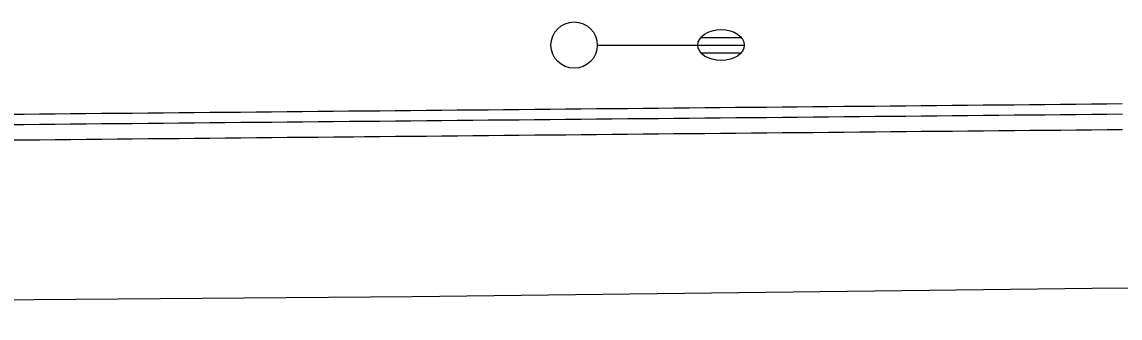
# Model space of a CAD drawing. Extents: x 2145380 to 2157287, y 139568 to 149130.
# Drawn here: x 2149241.2 to 2149312.2, y 143119.8 to 143139 of the extents above; entities that cross this region are included whole.
import ezdxf

# ---------------------------------------------------------------- set-up
doc = ezdxf.new("R2010")
doc.units = 0
for name, color, linetype in [('PR_PREVIOUSLY CONSTRUCTED', 7, 'Continuous'), ('TOPO_Asphalt', 7, 'Continuous'), ('TOPO_Light Pole', 7, 'Continuous')]:
    doc.layers.add(name, color=color, linetype=linetype)

# ---------------------------------------------------------------- blocks, each defined once
blk = doc.blocks.new('LP')
at = {"layer": 'TOPO_Light Pole'}
blk.add_line((3.81, 0), (20.32, 0), dxfattribs=at)
for points in [[(20.32, 0), (27.94, 0)], [(20.32, 0), (23.5, 0)], [(20.83, 1.27), (27.43, 1.27)], [(20.83, 1.27), (23.5, 1.27)], [(23.71, 1.27), (27.43, 1.27)], [(23.71, 0), (27.94, 0)], [(20.83, -1.27), (27.43, -1.27)], [(20.83, -1.27), (23.5, -1.27)], [(23.71, -1.27), (27.43, -1.27)]]:
    blk.add_lwpolyline(points, dxfattribs=at)
blk.add_circle((0, 0), 3.81, dxfattribs=at)
blk.add_ellipse((24.13, 0), major_axis=(3.81, 0), ratio=0.666667, dxfattribs=at)

msp = doc.modelspace()

# ---------------------------------------------------------------- linework, layer by layer
at = {"layer": 'PR_PREVIOUSLY CONSTRUCTED'}
for points in [[(2149240.354, 143133.014), (2149241.354, 143133.024), (2149242.354, 143133.033), (2149243.354, 143133.042), (2149244.354, 143133.052), (2149245.354, 143133.061), (2149246.354, 143133.071), (2149247.354, 143133.08), (2149248.354, 143133.09), (2149249.354, 143133.099), (2149250.354, 143133.109), (2149251.354, 143133.118), (2149252.354, 143133.128), (2149253.354, 143133.137), (2149254.354, 143133.147), (2149255.353, 143133.156), (2149256.353, 143133.166), (2149257.353, 143133.175), (2149258.353, 143133.185), (2149259.353, 143133.194), (2149260.353, 143133.204), (2149261.353, 143133.213), (2149262.353, 143133.223), (2149262.63, 143133.225), (2149263.353, 143133.232), (2149264.353, 143133.242), (2149265.353, 143133.251), (2149266.353, 143133.261), (2149267.353, 143133.27), (2149268.353, 143133.279), (2149269.353, 143133.289), (2149270.353, 143133.298), (2149271.353, 143133.308), (2149272.353, 143133.317), (2149273.353, 143133.327), (2149274.353, 143133.336), (2149275.353, 143133.346), (2149276.353, 143133.355), (2149277.352, 143133.365), (2149278.352, 143133.374), (2149279.352, 143133.384), (2149280.352, 143133.393), (2149281.352, 143133.403), (2149282.352, 143133.412), (2149283.352, 143133.422), (2149284.352, 143133.431), (2149285.352, 143133.441), (2149286.352, 143133.45), (2149287.352, 143133.46), (2149288.352, 143133.469), (2149289.352, 143133.479), (2149290.352, 143133.488), (2149291.352, 143133.498), (2149292.352, 143133.507), (2149293.352, 143133.516), (2149294.352, 143133.526), (2149295.352, 143133.535), (2149296.352, 143133.545), (2149297.352, 143133.554), (2149298.352, 143133.564), (2149299.352, 143133.573), (2149300.351, 143133.583), (2149301.351, 143133.592), (2149302.351, 143133.602), (2149303.351, 143133.611), (2149304.351, 143133.621), (2149305.351, 143133.63), (2149306.351, 143133.64), (2149307.351, 143133.649), (2149308.351, 143133.659), (2149309.351, 143133.668), (2149310.351, 143133.678), (2149311.351, 143133.687), (2149312.351, 143133.697)], [(2149240.36, 143132.346), (2149241.36, 143132.356), (2149242.36, 143132.365), (2149243.36, 143132.375), (2149244.36, 143132.384), (2149245.36, 143132.394), (2149246.36, 143132.403), (2149247.36, 143132.413), (2149248.36, 143132.422), (2149249.36, 143132.432), (2149250.36, 143132.441), (2149251.36, 143132.451), (2149252.36, 143132.46), (2149253.36, 143132.47), (2149254.36, 143132.479), (2149255.36, 143132.489), (2149256.36, 143132.498), (2149257.36, 143132.508), (2149258.36, 143132.517), (2149259.36, 143132.527), (2149260.36, 143132.536), (2149261.36, 143132.545), (2149262.36, 143132.555), (2149262.636, 143132.558), (2149263.359, 143132.564), (2149264.359, 143132.574), (2149265.359, 143132.583), (2149266.359, 143132.593), (2149267.359, 143132.602), (2149268.359, 143132.612), (2149269.359, 143132.621), (2149270.359, 143132.631), (2149271.359, 143132.64), (2149272.359, 143132.65), (2149273.359, 143132.659), (2149274.359, 143132.669), (2149275.359, 143132.678), (2149276.359, 143132.688), (2149277.359, 143132.697), (2149278.359, 143132.707), (2149279.359, 143132.716), (2149280.359, 143132.726), (2149281.359, 143132.735), (2149282.359, 143132.745), (2149283.359, 143132.754), (2149284.359, 143132.764), (2149285.358, 143132.773), (2149286.358, 143132.782), (2149287.358, 143132.792), (2149288.358, 143132.801), (2149289.358, 143132.811), (2149290.358, 143132.82), (2149291.358, 143132.83), (2149292.358, 143132.839), (2149293.358, 143132.849), (2149294.358, 143132.858), (2149295.358, 143132.868), (2149296.358, 143132.877), (2149297.358, 143132.887), (2149298.358, 143132.896), (2149299.358, 143132.906), (2149300.358, 143132.915), (2149301.358, 143132.925), (2149302.358, 143132.934), (2149303.358, 143132.944), (2149304.358, 143132.953), (2149305.358, 143132.963), (2149306.358, 143132.972), (2149307.357, 143132.982), (2149308.357, 143132.991), (2149309.357, 143133.001), (2149310.357, 143133.01), (2149311.357, 143133.019), (2149312.357, 143133.029)], [(2149240.37, 143131.346), (2149241.37, 143131.356), (2149242.37, 143131.365), (2149243.37, 143131.375), (2149244.37, 143131.384), (2149245.37, 143131.394), (2149246.37, 143131.403), (2149247.37, 143131.413), (2149248.37, 143131.422), (2149249.37, 143131.432), (2149250.37, 143131.441), (2149251.369, 143131.451), (2149252.369, 143131.46), (2149253.369, 143131.47), (2149254.369, 143131.479), (2149255.369, 143131.489), (2149256.369, 143131.498), (2149257.369, 143131.508), (2149258.369, 143131.517), (2149259.369, 143131.527), (2149260.369, 143131.536), (2149261.369, 143131.546), (2149262.369, 143131.555), (2149262.646, 143131.558), (2149263.369, 143131.564), (2149264.369, 143131.574), (2149265.369, 143131.583), (2149266.369, 143131.593), (2149267.369, 143131.602), (2149268.369, 143131.612), (2149269.369, 143131.621), (2149270.369, 143131.631), (2149271.369, 143131.64), (2149272.369, 143131.65), (2149273.368, 143131.659), (2149274.368, 143131.669), (2149275.368, 143131.678), (2149276.368, 143131.688), (2149277.368, 143131.697), (2149278.368, 143131.707), (2149279.368, 143131.716), (2149280.368, 143131.726), (2149281.368, 143131.735), (2149282.368, 143131.745), (2149283.368, 143131.754), (2149284.368, 143131.764), (2149285.368, 143131.773), (2149286.368, 143131.783), (2149287.368, 143131.792), (2149288.368, 143131.801), (2149289.368, 143131.811), (2149290.368, 143131.82), (2149291.368, 143131.83), (2149292.368, 143131.839), (2149293.368, 143131.849), (2149294.368, 143131.858), (2149295.367, 143131.868), (2149296.367, 143131.877), (2149297.367, 143131.887), (2149298.367, 143131.896), (2149299.367, 143131.906), (2149300.367, 143131.915), (2149301.367, 143131.925), (2149302.367, 143131.934), (2149303.367, 143131.944), (2149304.367, 143131.953), (2149305.367, 143131.963), (2149306.367, 143131.972), (2149307.367, 143131.982), (2149308.367, 143131.991), (2149309.367, 143132.001), (2149310.367, 143132.01), (2149311.367, 143132.02), (2149312.367, 143132.029)]]:
    msp.add_lwpolyline(points, dxfattribs=at)
at = {"layer": 'TOPO_Asphalt'}
msp.add_lwpolyline([(2149760.286, 143135.177), (2149706.179, 143133.228), (2149646.184, 143130.639), (2149563.222, 143127.34), (2149492.185, 143124.57), (2149439.789, 143122.855), (2149401.649, 143122.374), (2149352.529, 143121.887), (2149310.404, 143121.728), (2149266.472, 143121.198), (2149225.648, 143120.873), (2149187.711, 143120.476), (2149146.952, 143120.061), (2149114.296, 143119.813)], dxfattribs=at)

# ---------------------------------------------------------------- block references
at = {"layer": 'TOPO_Light Pole', "xscale": 0.39370000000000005, "yscale": 0.3937000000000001}
msp.add_blockref('LP', (2149276.911, 143137.49), dxfattribs=at)

doc.saveas('drawing.dxf')
